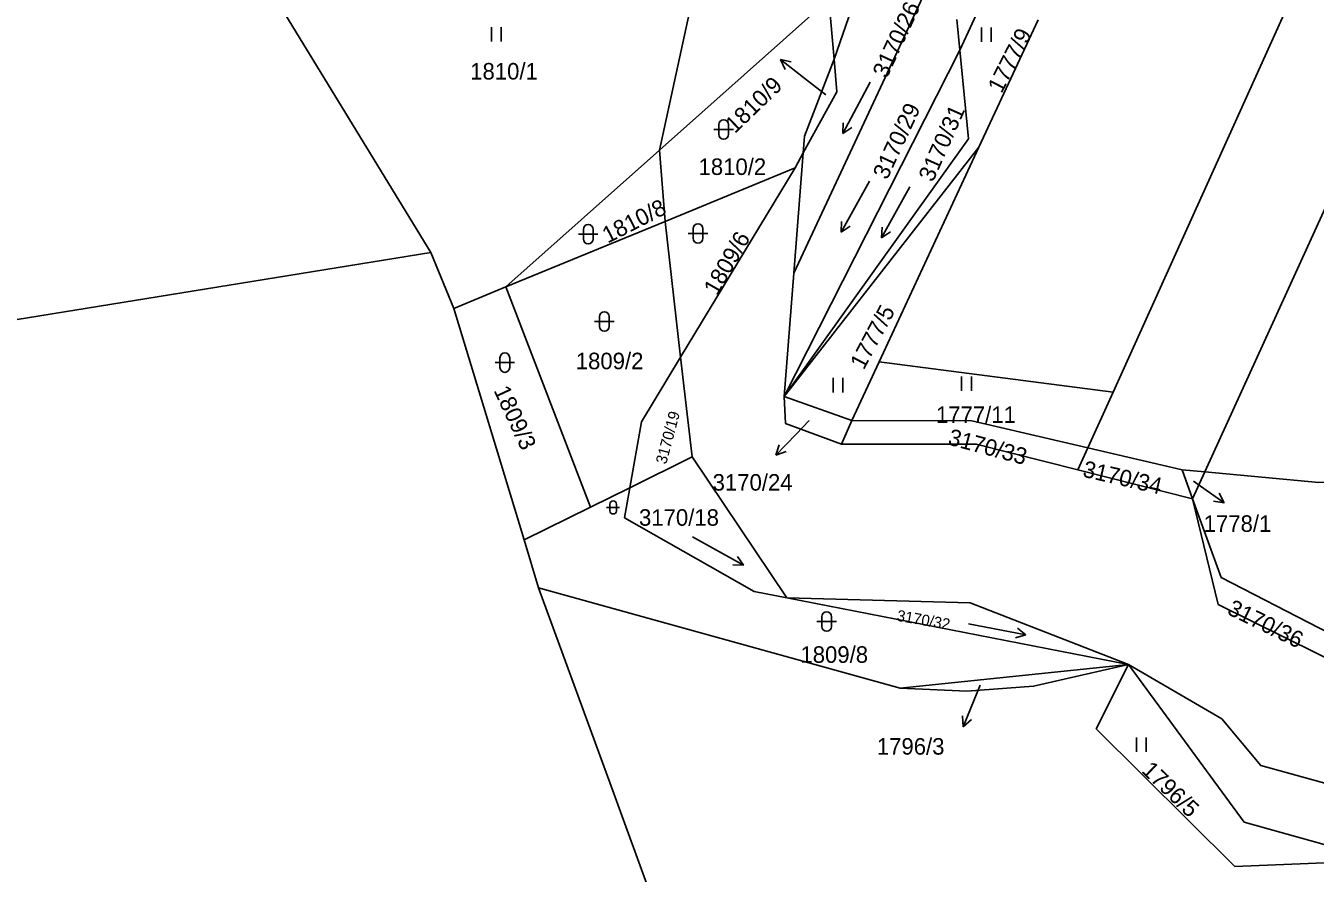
# Model space of a CAD drawing. Extents: x -776734 to -748832, y -1118122 to -976986.
# Drawn here: x -752413.4 to -752280.8, y -1117673.1 to -1117586 of the extents above; entities that cross this region are included whole.
import ezdxf

# ---------------------------------------------------------------- set-up
doc = ezdxf.new("R2010")
doc.units = 0
for name, color, linetype in [('KM_Hranice obce', 7, 'Continuous'), ('KM_Hranice parcel', 7, 'Continuous'), ('KM_Parcelní čísla', 7, 'Continuous'), ('KM_Pop  PČ popisy', 7, 'Continuous'), ('KM_Značky kultur', 7, 'Continuous')]:
    doc.layers.add(name, color=color, linetype=linetype)

msp = doc.modelspace()

# ---------------------------------------------------------------- linework, layer by layer
at = {"layer": 'KM_Hranice obce'}
for p, q in [((-752369.37, -1117615.06), (-752371.73, -1117609.33)), ((-752362.16, -1117638.85), (-752369.37, -1117615.06)), ((-752360.66, -1117643.78), (-752362.16, -1117638.85)), ((-752353.21, -1117664.18), (-752360.66, -1117643.78)), ((-752343.46, -1117690.88), (-752353.21, -1117664.18))]:
    msp.add_line(p, q, dxfattribs=at)
msp.add_lwpolyline([(-752371.73, -1117609.33), (-752490, -1117628.49), (-752598.08, -1117636.37)], dxfattribs=at)
at = {"layer": 'KM_Hranice parcel'}
for p, q in [((-752263.61, -1117539.6), (-752301.61, -1117623.67)), ((-752252.54, -1117544.82), (-752292.17, -1117631.87)), ((-752348.25, -1117598.8), (-752341.8, -1117569.37)), ((-752334.43, -1117611.45), (-752320.07, -1117580.63)), ((-752317.38, -1117588.53), (-752313.49, -1117580.18)), ((-752388.13, -1117582.5), (-752371.73, -1117609.33)), ((-752330.83, -1117583.27), (-752348.25, -1117598.8)), ((-752330.29, -1117589.44), (-752330.83, -1117583.27)), ((-752317.69, -1117585.38), (-752317.38, -1117588.53)), ((-752315.4, -1117598.5), (-752309.31, -1117585.4)), ((-752335.43, -1117624.14), (-752317.38, -1117588.53)), ((-752364.02, -1117612.86), (-752348.25, -1117598.8)), ((-752348.25, -1117598.8), (-752347.66, -1117606.13)), ((-752315.4, -1117598.5), (-752335.43, -1117624.14)), ((-752333.46, -1117599.09), (-752334.43, -1117611.45)), ((-752334.3, -1117600.63), (-752333.46, -1117599.09)), ((-752325.65, -1117620.56), (-752315.4, -1117598.5)), ((-752347.66, -1117606.13), (-752334.3, -1117600.63)), ((-752346.06, -1117620.08), (-752334.3, -1117600.63)), ((-752347.66, -1117606.13), (-752364.02, -1117612.86)), ((-752346.06, -1117620.08), (-752347.66, -1117606.13)), ((-752334.43, -1117611.45), (-752335.43, -1117624.14)), ((-752369.37, -1117615.06), (-752364.02, -1117612.86)), ((-752364.02, -1117612.86), (-752355.32, -1117635.5)), ((-752344.88, -1117630.33), (-752346.06, -1117620.08)), ((-752328.46, -1117626.6), (-752325.65, -1117620.56)), ((-752301.61, -1117623.67), (-752325.65, -1117620.56)), ((-752335.43, -1117624.14), (-752328.46, -1117626.6)), ((-752304.21, -1117629.41), (-752301.61, -1117623.67)), ((-752329.53, -1117629.01), (-752328.46, -1117626.6)), ((-752305.23, -1117631.66), (-752304.21, -1117629.41)), ((-752304.21, -1117629.41), (-752294.53, -1117631.65)), ((-752344.88, -1117630.33), (-752351.28, -1117633.5)), ((-752335.16, -1117644.82), (-752344.88, -1117630.33)), ((-752305.23, -1117631.66), (-752293.44, -1117634.65)), ((-752294.53, -1117631.65), (-752293.44, -1117634.65)), ((-752292.17, -1117631.87), (-752294.53, -1117631.65)), ((-752293.44, -1117634.65), (-752292.17, -1117631.87)), ((-752355.32, -1117635.5), (-752351.28, -1117633.5)), ((-752362.16, -1117638.85), (-752355.32, -1117635.5)), ((-752323.49, -1117654.12), (-752360.66, -1117643.78)), ((-752300.04, -1117651.67), (-752335.16, -1117644.82)), ((-752300.04, -1117651.67), (-752323.49, -1117654.12))]:
    msp.add_line(p, q, dxfattribs=at)
for points in [[(-752330.29, -1117589.44), (-752326.42, -1117578.23), (-752327.2, -1117568.47)], [(-752317.38, -1117588.53), (-752316.49, -1117597.64), (-752335.43, -1117624.14)], [(-752333.46, -1117599.09), (-752330, -1117592.8), (-752330.29, -1117589.44)], [(-752333.46, -1117599.09), (-752333.32, -1117597.36), (-752330.29, -1117589.44)], [(-752351.28, -1117633.5), (-752350.08, -1117626.74), (-752346.06, -1117620.08)], [(-752335.43, -1117624.14), (-752335.27, -1117626.89), (-752329.53, -1117629.01)], [(-752328.46, -1117626.6), (-752316.12, -1117626.64), (-752304.21, -1117629.41)], [(-752222.65, -1117651.17), (-752219.94, -1117626.58), (-752232.85, -1117639.74), (-752244.18, -1117655.74), (-752265.43, -1117664.08), (-752271.05, -1117666.32), (-752286.43, -1117662.06), (-752290.45, -1117657.27), (-752300.04, -1117651.67)], [(-752329.53, -1117629.01), (-752315.67, -1117629.01), (-752305.23, -1117631.66)], [(-752293.44, -1117634.65), (-752290.8, -1117645.49), (-752270.4, -1117655.61), (-752243.1, -1117632.59)], [(-752293.44, -1117634.65), (-752290.49, -1117642.72), (-752270.3, -1117653.16), (-752243.1, -1117632.59)], [(-752292.17, -1117631.87), (-752280.46, -1117632.97), (-752243.1, -1117632.59)], [(-752335.16, -1117644.82), (-752338.5, -1117644.17), (-752351.83, -1117636.59), (-752351.28, -1117633.5)], [(-752300.04, -1117651.67), (-752316.29, -1117645.32), (-752335.16, -1117644.82)], [(-752300.04, -1117651.67), (-752309.79, -1117653.9), (-752316.65, -1117654.43), (-752323.49, -1117654.12)], [(-752274.04, -1117671.81), (-752289.09, -1117672.42), (-752303.34, -1117658.29), (-752300.04, -1117651.67)], [(-752274.04, -1117671.81), (-752288.13, -1117667.89), (-752300.04, -1117651.67)]]:
    msp.add_lwpolyline(points, dxfattribs=at)
at = {"layer": 'KM_Pop  PČ popisy'}
for p, q in [((-752333.43, -1117591.33), (-752335.795, -1117589.482)), ((-752335.795, -1117589.482), (-752334.697, -1117589.704)), ((-752335.795, -1117589.482), (-752335.314, -1117590.494)), ((-752331.13, -1117593.11), (-752333.43, -1117591.33)), ((-752332.84, -1117626.59), (-752334.18, -1117627.99)), ((-752334.18, -1117627.99), (-752336.265, -1117630.149)), ((-752336.265, -1117630.149), (-752335.929, -1117629.08)), ((-752336.265, -1117630.149), (-752335.209, -1117629.776)), ((-752293.36, -1117632.82), (-752292.64, -1117633.33)), ((-752292.64, -1117633.33), (-752290.182, -1117635.051)), ((-752290.182, -1117635.051), (-752290.715, -1117634.067)), ((-752290.182, -1117635.051), (-752291.289, -1117634.887)), ((-752315.29, -1117653.78), (-752315.89, -1117655.3)), ((-752315.89, -1117655.3), (-752317.014, -1117658.082)), ((-752317.014, -1117658.082), (-752317.103, -1117656.966)), ((-752317.014, -1117658.082), (-752316.175, -1117657.342))]:
    msp.add_line(p, q, dxfattribs=at)
at = {"layer": 'KM_Značky kultur'}
for p, q in [((-752365.491, -1117587.64), (-752365.491, -1117586.14)), ((-752364.49, -1117587.64), (-752364.49, -1117586.14)), ((-752315.141, -1117587.68), (-752315.141, -1117586.18)), ((-752314.14, -1117587.68), (-752314.14, -1117586.18)), ((-752326.567, -1117591.802), (-752329.384, -1117597.1)), ((-752342.641, -1117596.671), (-752340.639, -1117596.671)), ((-752342.141, -1117596.171), (-752342.141, -1117597.172)), ((-752341.139, -1117597.172), (-752341.139, -1117596.171)), ((-752329.384, -1117597.1), (-752329.368, -1117596.002)), ((-752329.384, -1117597.1), (-752328.483, -1117596.473)), ((-752326.651, -1117601.977), (-752329.56, -1117607.225)), ((-752322.491, -1117602.577), (-752325.4, -1117607.825)), ((-752329.56, -1117607.225), (-752329.525, -1117606.127)), ((-752356.561, -1117607.441), (-752354.559, -1117607.441)), ((-752356.061, -1117606.941), (-752356.061, -1117607.942)), ((-752355.059, -1117607.942), (-752355.059, -1117606.941)), ((-752345.281, -1117607.361), (-752343.279, -1117607.361)), ((-752344.781, -1117606.861), (-752344.781, -1117607.862)), ((-752343.779, -1117607.862), (-752343.779, -1117606.861)), ((-752329.56, -1117607.225), (-752328.648, -1117606.613)), ((-752325.4, -1117607.825), (-752325.365, -1117606.727)), ((-752325.4, -1117607.825), (-752324.488, -1117607.213)), ((-752354.911, -1117616.411), (-752352.909, -1117616.411)), ((-752354.411, -1117615.911), (-752354.411, -1117616.912)), ((-752353.409, -1117616.912), (-752353.409, -1117615.911)), ((-752365.131, -1117620.641), (-752363.129, -1117620.641)), ((-752364.631, -1117620.141), (-752364.631, -1117621.142)), ((-752363.629, -1117621.142), (-752363.629, -1117620.141)), ((-752330.401, -1117623.7), (-752330.401, -1117622.2)), ((-752329.4, -1117623.7), (-752329.4, -1117622.2)), ((-752317.181, -1117623.55), (-752317.181, -1117622.05)), ((-752316.18, -1117623.55), (-752316.18, -1117622.05)), ((-752353.335, -1117635.195), (-752353.335, -1117635.866)), ((-752352.665, -1117635.866), (-752352.665, -1117635.195)), ((-752353.671, -1117635.531), (-752352.329, -1117635.531)), ((-752344.843, -1117638.561), (-752339.595, -1117641.47)), ((-752339.595, -1117641.47), (-752340.207, -1117640.558)), ((-752339.595, -1117641.47), (-752340.693, -1117641.435)), ((-752332.051, -1117647.261), (-752330.049, -1117647.261)), ((-752331.551, -1117646.761), (-752331.551, -1117647.762)), ((-752330.549, -1117647.762), (-752330.549, -1117646.761)), ((-752316.47, -1117647.479), (-752310.58, -1117648.624)), ((-752310.58, -1117648.624), (-752311.635, -1117648.93)), ((-752310.58, -1117648.624), (-752311.443, -1117647.945)), ((-752299.201, -1117660.66), (-752299.201, -1117659.16)), ((-752298.2, -1117660.66), (-752298.2, -1117659.16))]:
    msp.add_line(p, q, dxfattribs=at)
for centre, radius, start, end in [((-752341.64, -1117596.1709), 0.5, 0, 180), ((-752341.64, -1117597.1709), 0.5, 180, 359.987886), ((-752344.28, -1117606.8609), 0.5, 0, 180), ((-752355.56, -1117606.9409), 0.5, 0, 180), ((-752355.56, -1117607.9409), 0.5, 180, 359.987886), ((-752344.28, -1117607.8609), 0.5, 180, 359.987886), ((-752353.91, -1117615.9109), 0.5, 0, 180), ((-752353.91, -1117616.9109), 0.5, 180, 359.987886), ((-752364.13, -1117620.1409), 0.5, 0, 180), ((-752364.13, -1117621.1409), 0.5, 180, 359.987886), ((-752353, -1117635.1956), 0.335, 0, 180), ((-752353, -1117635.8656), 0.335, 180, 359.987886), ((-752331.05, -1117646.7609), 0.5, 0, 180), ((-752331.05, -1117647.7609), 0.5, 180, 359.987886)]:
    msp.add_arc(centre, radius, start, end, dxfattribs=at)

# ---------------------------------------------------------------- texts
at = {"layer": 'KM_Parcelní čísla'}
for s, height, rotation, p in [('3170/26', 1.7, 65, (-752324.869, -1117591.499)), ('1777/9', 1.7, 63, (-752313.072, -1117593.045)), ('1810/9', 1.7, 43.999997, (-752340.478, -1117597.145)), ('3170/29', 1.7, 65, (-752324.839, -1117601.929)), ('3170/31', 1.7, 66, (-752320.133, -1117602.165)), ('1810/8', 1.7, 27, (-752353.564, -1117608.417)), ('1809/6', 1.7, 59.999997, (-752342.323, -1117613.835)), ('1777/5', 1.7, 62, (-752327.239, -1117621.459)), ('1809/3', 1.7, 295, (-752365.31, -1117623.489)), ('3170/19', 1.14, 75, (-752347.547, -1117631.145)), ('3170/33', 1.7, 345, (-752318.679, -1117629.041)), ('3170/34', 1.7, 347, (-752304.831, -1117632.348)), ('3170/32', 1.14, 349.999997, (-752323.904, -1117647.166)), ('3170/36', 1.7, 334, (-752289.992, -1117646.443)), ('1796/5', 1.7, 316, (-752298.78, -1117662.681))]:
    msp.add_text(s, height=height, rotation=rotation, dxfattribs=at).set_placement(p)
for s, p in [('1810/1', (-752367.69, -1117591.54)), ('1810/2', (-752344.22, -1117601.35)), ('1809/2', (-752356.84, -1117621.32)), ('1777/11', (-752319.82, -1117626.84)), ('3170/24', (-752342.773, -1117633.798)), ('3170/18', (-752350.34, -1117637.41)), ('1778/1', (-752292.307, -1117638.04)), ('1809/8', (-752333.75, -1117651.5)), ('1796/3', (-752325.895, -1117660.938))]:
    msp.add_text(s, height=1.7, dxfattribs=at).set_placement(p)

doc.saveas('drawing.dxf')
